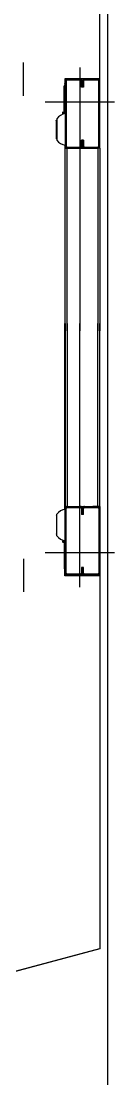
# Model space of a CAD drawing. Extents: x -264205 to -263659, y -1242401 to -1242060.
# Drawn here: x -263908.255 to -263908.131, y -1242123.417 to -1242121.96 of the extents above; entities that cross this region are included whole.
import ezdxf

# ---------------------------------------------------------------- set-up
doc = ezdxf.new("R2010")
doc.units = 0
doc.layers.add('KFA_SO_10-1_STRECHY', color=7, linetype='Continuous')
doc.layers.add('SITUACIA_DSP_2D', color=7, linetype='Continuous')

msp = doc.modelspace()

# ---------------------------------------------------------------- linework, layer by layer
at = {"layer": 'KFA_SO_10-1_STRECHY'}
msp.add_line((-263908.157, -1242227.179), (-263908.136, -1242101.59), dxfattribs=at)
at = {"layer": 'SITUACIA_DSP_2D'}
for p, q in [((-263908.1506, -1242122.0394), (-263908.1506, -1242121.5253)), ((-263908.2551, -1242122.0628), (-263908.2551, -1242122.017)), ((-263908.1781, -1242122.0237), (-263908.1781, -1242122.3869)), ((-263908.1986, -1242122.0394), (-263908.1986, -1242122.047)), ((-263908.1506, -1242122.0394), (-263908.1986, -1242122.0394)), ((-263908.1952, -1242122.0399), (-263908.1952, -1242122.0413)), ((-263908.1772, -1242122.0399), (-263908.1952, -1242122.0399)), ((-263908.1772, -1242122.0413), (-263908.1952, -1242122.0413)), ((-263908.1772, -1242122.0413), (-263908.1772, -1242122.0399)), ((-263908.1715, -1242122.0399), (-263908.1715, -1242122.0413)), ((-263908.1534, -1242122.0399), (-263908.1715, -1242122.0399)), ((-263908.1534, -1242122.0413), (-263908.1715, -1242122.0413)), ((-263908.1534, -1242122.0413), (-263908.1534, -1242122.0399)), ((-263908.1506, -1242122.0427), (-263908.1506, -1242122.0394)), ((-263908.1981, -1242122.047), (-263908.1995, -1242122.047)), ((-263908.1981, -1242122.0489), (-263908.1995, -1242122.0489)), ((-263908.1995, -1242122.0877), (-263908.1995, -1242122.0489)), ((-263908.1967, -1242122.0427), (-263908.1981, -1242122.0427)), ((-263908.1981, -1242122.0427), (-263908.1981, -1242122.132)), ((-263908.1967, -1242122.0427), (-263908.1967, -1242122.132)), ((-263908.1743, -1242122.0427), (-263908.1758, -1242122.0427)), ((-263908.1758, -1242122.0508), (-263908.1758, -1242122.0427)), ((-263908.1743, -1242122.0508), (-263908.1758, -1242122.0508)), ((-263908.1729, -1242122.0427), (-263908.1743, -1242122.0427)), ((-263908.1743, -1242122.0427), (-263908.1743, -1242122.0508)), ((-263908.1743, -1242122.0508), (-263908.1743, -1242122.0427)), ((-263908.1729, -1242122.0508), (-263908.1743, -1242122.0508)), ((-263908.1729, -1242122.0427), (-263908.1729, -1242122.0508)), ((-263908.1506, -1242122.0427), (-263908.152, -1242122.0427)), ((-263908.152, -1242122.132), (-263908.152, -1242122.0427)), ((-263908.1506, -1242122.132), (-263908.1506, -1242122.0427)), ((-263908.2256, -1242122.0712), (-263908.1306, -1242122.0712)), ((-263908.2014, -1242122.0861), (-263908.2014, -1242122.0849)), ((-263908.1996, -1242122.0878), (-263908.1996, -1242122.0848)), ((-263908.2109, -1242122.0974), (-263908.2101, -1242122.0971)), ((-263908.2101, -1242122.0971), (-263908.2098, -1242122.097)), ((-263908.2097, -1242122.0958), (-263908.2098, -1242122.0965)), ((-263908.2098, -1242122.1211), (-263908.2098, -1242122.0965)), ((-263908.2095, -1242122.0955), (-263908.2097, -1242122.0958)), ((-263908.2095, -1242122.0943), (-263908.2095, -1242122.1242)), ((-263908.2014, -1242122.0861), (-263908.2014, -1242122.0868)), ((-263908.2014, -1242122.0861), (-263908.201, -1242122.0861)), ((-263908.2014, -1242122.0884), (-263908.2014, -1242122.0868)), ((-263908.201, -1242122.0868), (-263908.2014, -1242122.0868)), ((-263908.201, -1242122.0861), (-263908.2006, -1242122.0861)), ((-263908.2006, -1242122.0868), (-263908.201, -1242122.0868)), ((-263908.2006, -1242122.0861), (-263908.2006, -1242122.0868)), ((-263908.2098, -1242122.122), (-263908.2098, -1242122.1211)), ((-263908.2098, -1242122.122), (-263908.2097, -1242122.1227)), ((-263908.2097, -1242122.1227), (-263908.2095, -1242122.123)), ((-263908.1729, -1242122.124), (-263908.1758, -1242122.124)), ((-263908.1758, -1242122.132), (-263908.1758, -1242122.124)), ((-263908.1743, -1242122.124), (-263908.1743, -1242122.132)), ((-263908.1743, -1242122.132), (-263908.1743, -1242122.124)), ((-263908.1729, -1242122.124), (-263908.1729, -1242122.132)), ((-263908.1986, -1242122.131), (-263908.1986, -1242122.3869)), ((-263908.1981, -1242122.132), (-263908.1967, -1242122.132)), ((-263908.1981, -1242122.3869), (-263908.1981, -1242122.1349)), ((-263908.1981, -1242122.1349), (-263908.1952, -1242122.1349)), ((-263908.1952, -1242122.1335), (-263908.1952, -1242122.1349)), ((-263908.1952, -1242122.1335), (-263908.1772, -1242122.1335)), ((-263908.1952, -1242122.3869), (-263908.1952, -1242122.1349)), ((-263908.1952, -1242122.1349), (-263908.1658, -1242122.1349)), ((-263908.1952, -1242122.1349), (-263908.1772, -1242122.1349)), ((-263908.1772, -1242122.1349), (-263908.1772, -1242122.1335)), ((-263908.1758, -1242122.132), (-263908.1743, -1242122.132)), ((-263908.1743, -1242122.132), (-263908.1729, -1242122.132)), ((-263908.1715, -1242122.1335), (-263908.1715, -1242122.1349)), ((-263908.1715, -1242122.1335), (-263908.1534, -1242122.1335)), ((-263908.1715, -1242122.1349), (-263908.1534, -1242122.1349)), ((-263908.1534, -1242122.1349), (-263908.1601, -1242122.1349)), ((-263908.1534, -1242122.1349), (-263908.1534, -1242122.1335)), ((-263908.1534, -1242122.1349), (-263908.1534, -1242122.3869)), ((-263908.1506, -1242122.1349), (-263908.1534, -1242122.1349)), ((-263908.152, -1242122.132), (-263908.1506, -1242122.132)), ((-263908.1506, -1242122.1349), (-263908.1506, -1242122.132)), ((-263908.1506, -1242122.1349), (-263908.1506, -1242122.3869)), ((-263908.1986, -1242122.6328), (-263908.1986, -1242122.3769)), ((-263908.1981, -1242122.3769), (-263908.1981, -1242122.6289)), ((-263908.1952, -1242122.3769), (-263908.1952, -1242122.6289)), ((-263908.1781, -1242122.74), (-263908.1781, -1242122.3769)), ((-263908.1534, -1242122.6289), (-263908.1534, -1242122.3769)), ((-263908.1506, -1242122.6289), (-263908.1506, -1242122.3769)), ((-263908.1981, -1242122.6289), (-263908.1952, -1242122.6289)), ((-263908.1981, -1242122.6317), (-263908.1967, -1242122.6317)), ((-263908.1981, -1242122.721), (-263908.1981, -1242122.6317)), ((-263908.1967, -1242122.721), (-263908.1967, -1242122.6317)), ((-263908.1952, -1242122.6303), (-263908.1952, -1242122.6289)), ((-263908.1952, -1242122.6289), (-263908.1658, -1242122.6289)), ((-263908.1952, -1242122.6289), (-263908.1772, -1242122.6289)), ((-263908.1952, -1242122.6303), (-263908.1772, -1242122.6303)), ((-263908.1772, -1242122.6289), (-263908.1772, -1242122.6303)), ((-263908.1758, -1242122.6317), (-263908.1743, -1242122.6317)), ((-263908.1758, -1242122.6317), (-263908.1758, -1242122.6398)), ((-263908.1743, -1242122.6317), (-263908.1729, -1242122.6317)), ((-263908.1743, -1242122.6398), (-263908.1743, -1242122.6317)), ((-263908.1743, -1242122.6317), (-263908.1743, -1242122.6398)), ((-263908.1729, -1242122.6398), (-263908.1729, -1242122.6317)), ((-263908.1715, -1242122.6303), (-263908.1715, -1242122.6289)), ((-263908.1715, -1242122.6289), (-263908.1534, -1242122.6289)), ((-263908.1715, -1242122.6303), (-263908.1534, -1242122.6303)), ((-263908.1534, -1242122.6289), (-263908.1601, -1242122.6289)), ((-263908.1506, -1242122.6289), (-263908.1534, -1242122.6289)), ((-263908.1534, -1242122.6289), (-263908.1534, -1242122.6303)), ((-263908.152, -1242122.6317), (-263908.1506, -1242122.6317)), ((-263908.152, -1242122.6317), (-263908.152, -1242122.721)), ((-263908.1506, -1242122.6289), (-263908.1506, -1242122.6317)), ((-263908.1506, -1242122.6317), (-263908.1506, -1242122.721)), ((-263908.2098, -1242122.6418), (-263908.2097, -1242122.6411)), ((-263908.2098, -1242122.6418), (-263908.2098, -1242122.6427)), ((-263908.2098, -1242122.6427), (-263908.2098, -1242122.6673)), ((-263908.2097, -1242122.6411), (-263908.2095, -1242122.6408)), ((-263908.2095, -1242122.6695), (-263908.2095, -1242122.6396)), ((-263908.1729, -1242122.6398), (-263908.1758, -1242122.6398)), ((-263908.2109, -1242122.6664), (-263908.2101, -1242122.6667)), ((-263908.2101, -1242122.6667), (-263908.2098, -1242122.6668)), ((-263908.2097, -1242122.668), (-263908.2098, -1242122.6673)), ((-263908.2095, -1242122.6683), (-263908.2097, -1242122.668)), ((-263908.2014, -1242122.6754), (-263908.2014, -1242122.677)), ((-263908.2014, -1242122.6777), (-263908.2014, -1242122.677)), ((-263908.201, -1242122.677), (-263908.2014, -1242122.677)), ((-263908.2014, -1242122.6777), (-263908.2014, -1242122.6789)), ((-263908.2014, -1242122.6777), (-263908.201, -1242122.6777)), ((-263908.2006, -1242122.677), (-263908.201, -1242122.677)), ((-263908.201, -1242122.6777), (-263908.2006, -1242122.6777)), ((-263908.2006, -1242122.6777), (-263908.2006, -1242122.677)), ((-263908.1996, -1242122.676), (-263908.1996, -1242122.679)), ((-263908.1995, -1242122.6761), (-263908.1995, -1242122.7149)), ((-263908.2256, -1242122.6925), (-263908.1306, -1242122.6925)), ((-263908.2551, -1242122.701), (-263908.2551, -1242122.7468)), ((-263908.1981, -1242122.7149), (-263908.1995, -1242122.7149)), ((-263908.1981, -1242122.7168), (-263908.1995, -1242122.7168)), ((-263908.1986, -1242122.7244), (-263908.1986, -1242122.7168)), ((-263908.1506, -1242122.7244), (-263908.1986, -1242122.7244)), ((-263908.1967, -1242122.721), (-263908.1981, -1242122.721)), ((-263908.1952, -1242122.7239), (-263908.1952, -1242122.7225)), ((-263908.1772, -1242122.7225), (-263908.1952, -1242122.7225)), ((-263908.1772, -1242122.7239), (-263908.1952, -1242122.7239)), ((-263908.1772, -1242122.7225), (-263908.1772, -1242122.7239)), ((-263908.1743, -1242122.713), (-263908.1758, -1242122.713)), ((-263908.1758, -1242122.713), (-263908.1758, -1242122.721)), ((-263908.1743, -1242122.721), (-263908.1758, -1242122.721)), ((-263908.1729, -1242122.713), (-263908.1743, -1242122.713)), ((-263908.1743, -1242122.721), (-263908.1743, -1242122.713)), ((-263908.1743, -1242122.713), (-263908.1743, -1242122.721)), ((-263908.1729, -1242122.721), (-263908.1743, -1242122.721)), ((-263908.1729, -1242122.721), (-263908.1729, -1242122.713)), ((-263908.1715, -1242122.7239), (-263908.1715, -1242122.7225)), ((-263908.1534, -1242122.7225), (-263908.1715, -1242122.7225)), ((-263908.1534, -1242122.7239), (-263908.1715, -1242122.7239)), ((-263908.1534, -1242122.7225), (-263908.1534, -1242122.7239)), ((-263908.1506, -1242122.721), (-263908.152, -1242122.721)), ((-263908.1506, -1242122.721), (-263908.1506, -1242122.7244)), ((-263908.1506, -1242122.7244), (-263908.1506, -1242123.2385)), ((-263908.3393, -1242123.2891), (-263908.1506, -1242123.2385)), ((-263908.1506, -1242123.2388), (-263908.28, -1242123.2735)), ((-263908.1506, -1242123.2385), (-263908.1506, -1242123.2388))]:
    msp.add_line(p, q, dxfattribs=at)
for centre, radius, start, end in [((-263908.1952, -1242122.0427), 0.00285, 90, 180), ((-263908.1952, -1242122.0427), 0.00142, 90, 180), ((-263908.1772, -1242122.0427), 0.00285, 0, 90), ((-263908.1772, -1242122.0427), 0.00143, 0, 90), ((-263908.1715, -1242122.0427), 0.00285, 90, 180), ((-263908.1715, -1242122.0427), 0.00143, 90, 180), ((-263908.1534, -1242122.0427), 0.00285, 0, 90), ((-263908.1534, -1242122.0427), 0.00143, 0, 90), ((-263908.1996, -1242122.0849), 0.000095, 0, 90), ((-263908.1945, -1242122.1061), 0.019, 100.7559, 141.8712), ((-263908.1945, -1242122.1124), 0.019, 218.1288, 259.2441), ((-263908.1952, -1242122.132), 0.00285, 180, 270), ((-263908.1952, -1242122.132), 0.00142, 180, 270), ((-263908.1772, -1242122.132), 0.00143, 270, 0), ((-263908.1772, -1242122.132), 0.00285, 270, 0), ((-263908.1715, -1242122.132), 0.00285, 180, 270), ((-263908.1715, -1242122.132), 0.00143, 180, 270), ((-263908.1534, -1242122.132), 0.00143, 270, 0), ((-263908.1534, -1242122.132), 0.00285, 270, 0), ((-263908.1945, -1242122.6514), 0.019, 100.7559, 141.8712), ((-263908.1952, -1242122.6317), 0.00285, 90, 180), ((-263908.1952, -1242122.6317), 0.00142, 90, 180), ((-263908.1772, -1242122.6317), 0.00285, 0, 90), ((-263908.1772, -1242122.6317), 0.00143, 0, 90), ((-263908.1715, -1242122.6317), 0.00285, 90, 180), ((-263908.1715, -1242122.6317), 0.00143, 90, 180), ((-263908.1534, -1242122.6317), 0.00285, 0, 90), ((-263908.1534, -1242122.6317), 0.00143, 0, 90), ((-263908.1945, -1242122.6577), 0.019, 218.1288, 259.2441), ((-263908.1996, -1242122.6789), 0.000095, 270, 0), ((-263908.1952, -1242122.721), 0.00285, 180, 270), ((-263908.1952, -1242122.721), 0.00142, 180, 270), ((-263908.1772, -1242122.721), 0.00285, 270, 0), ((-263908.1772, -1242122.721), 0.00143, 270, 0), ((-263908.1715, -1242122.721), 0.00285, 180, 270), ((-263908.1715, -1242122.721), 0.00143, 180, 270), ((-263908.1534, -1242122.721), 0.00143, 270, 0), ((-263908.1534, -1242122.721), 0.00285, 270, 0)]:
    msp.add_arc(centre, radius, start, end, dxfattribs=at)

doc.saveas('drawing.dxf')
